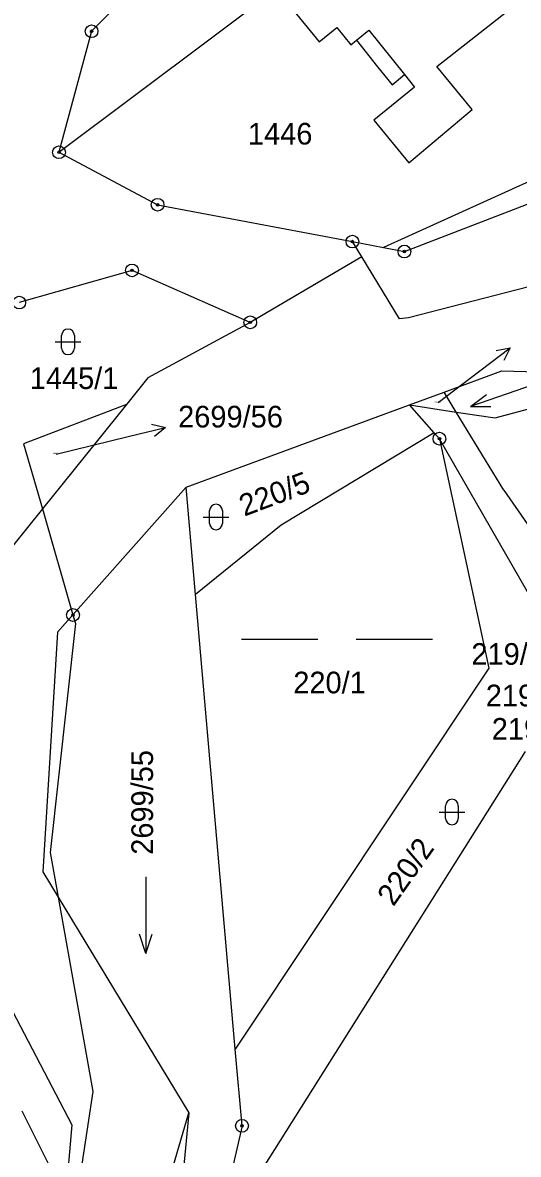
# Model space of a CAD drawing. Extents: x -439246 to -433691, y -1130252 to -1121148.
# Drawn here: x -437547.1 to -437508.2, y -1123730.4 to -1123641.6 of the extents above; entities that cross this region are included whole.
import ezdxf

# ---------------------------------------------------------------- set-up
doc = ezdxf.new("R2010")
doc.units = 0
for name, color, linetype in [('Vrstva 1', 7, 'Continuous'), ('Vrstva 16', 7, 'Continuous'), ('Vrstva 18', 7, 'Continuous'), ('Vrstva 24', 7, 'Continuous'), ('Vrstva 25', 7, 'Continuous'), ('Vrstva 3', 7, 'Continuous'), ('Vrstva 4', 7, 'Continuous')]:
    doc.layers.add(name, color=color, linetype=linetype)

msp = doc.modelspace()

# ---------------------------------------------------------------- linework, layer by layer
at = {"layer": 'Vrstva 1'}
for points in [[(-437523.79, -1123624.29), (-437541.68, -1123642.27)], [(-437544.24, -1123651.77), (-437514.26, -1123629.25)], [(-437526.07, -1123640.36), (-437523.83, -1123643.1)], [(-437514.59, -1123645.04), (-437508.52, -1123640.27)], [(-437541.68, -1123642.27), (-437544.24, -1123651.77)], [(-437523.83, -1123643.1), (-437522.45, -1123641.97)], [(-437522.45, -1123641.97), (-437521.34, -1123643.33)], [(-437521.34, -1123643.33), (-437520.89, -1123642.98)], [(-437520.89, -1123642.98), (-437519.24, -1123645.05)], [(-437517.14, -1123659.56), (-437476.75, -1123643.99)], [(-437519.24, -1123645.05), (-437518.1, -1123646.47)], [(-437511.83, -1123648.4), (-437514.59, -1123645.04)], [(-437518.1, -1123646.47), (-437517.13, -1123645.67)], [(-437517.13, -1123645.67), (-437516.35, -1123646.65)], [(-437516.35, -1123646.65), (-437519.53, -1123649.24)], [(-437495.24, -1123648.58), (-437518.78, -1123659.24)], [(-437516.8, -1123652.6), (-437511.83, -1123648.4)], [(-437519.53, -1123649.24), (-437516.8, -1123652.6)], [(-437544.24, -1123651.77), (-437536.5, -1123655.89)], [(-437536.5, -1123655.89), (-437521.22, -1123658.78)], [(-437521.22, -1123658.78), (-437518.78, -1123659.24)], [(-437520.49, -1123659.98), (-437521.22, -1123658.78)], [(-437518.78, -1123659.24), (-437517.14, -1123659.56)], [(-437520.49, -1123659.98), (-437529.23, -1123665.12)], [(-437517.53, -1123664.84), (-437520.49, -1123659.98)], [(-437538.51, -1123661.04), (-437547.36, -1123663.57)], [(-437529.23, -1123665.12), (-437538.51, -1123661.04)], [(-437504.02, -1123661.47), (-437516.83, -1123664.76)], [(-437516.83, -1123664.76), (-437517.53, -1123664.84)], [(-437529.23, -1123665.12), (-437537.26, -1123669.48)], [(-437514.02, -1123670.6), (-437509.49, -1123668.93)], [(-437509.49, -1123668.93), (-437500.96, -1123669.17)], [(-437537.26, -1123669.48), (-437538.94, -1123671.57)], [(-437510.02, -1123672.62), (-437500.26, -1123670)], [(-437516.75, -1123671.6), (-437514.02, -1123670.6)], [(-437513.07, -1123672.16), (-437514.02, -1123670.6)], [(-437538.94, -1123671.57), (-437547.02, -1123674.65)], [(-437538.94, -1123671.57), (-437545.54, -1123679.76)], [(-437534.25, -1123678.05), (-437516.75, -1123671.6)], [(-437516.75, -1123671.6), (-437513.07, -1123672.16)], [(-437514.8, -1123673.79), (-437516.75, -1123671.6)], [(-437513.07, -1123672.16), (-437510.02, -1123672.62)], [(-437509.34, -1123678.29), (-437513.07, -1123672.16)], [(-437514.8, -1123673.79), (-437526.81, -1123681.03)], [(-437514.39, -1123674.25), (-437514.8, -1123673.79)], [(-437495.28, -1123707.52), (-437514.39, -1123674.25)], [(-437514.39, -1123674.25), (-437510.51, -1123692.27)], [(-437547.02, -1123674.65), (-437545.54, -1123679.76)], [(-437534.25, -1123678.05), (-437543.14, -1123688.09)], [(-437533.52, -1123686.49), (-437534.25, -1123678.05)], [(-437509.34, -1123678.29), (-437503.84, -1123686.22)], [(-437545.54, -1123679.76), (-437550.26, -1123685.61)], [(-437545.54, -1123679.76), (-437543.14, -1123688.09)], [(-437526.81, -1123681.03), (-437533.52, -1123686.49)], [(-437530.41, -1123722.16), (-437533.52, -1123686.49)], [(-437543.14, -1123688.09), (-437544.35, -1123689.45)], [(-437544.35, -1123689.45), (-437545.5, -1123708.24)], [(-437510.51, -1123692.27), (-437530.41, -1123722.16)], [(-437530.73, -1123735.5), (-437507.65, -1123698.8)], [(-437545.5, -1123708.24), (-437544.3, -1123710.23)], [(-437553.51, -1123708.45), (-437543.24, -1123728.11)], [(-437544.3, -1123710.23), (-437534.05, -1123727.16)], [(-437544.3, -1123710.23), (-437541.58, -1123725.5)], [(-437529.88, -1123728.19), (-437530.41, -1123722.16)], [(-437541.58, -1123725.5), (-437544.93, -1123747.64)], [(-437547.16, -1123727), (-437543.74, -1123733.86)], [(-437548.32, -1123775.95), (-437534.05, -1123727.16)], [(-437534.05, -1123727.16), (-437536.44, -1123752.2)], [(-437543.24, -1123728.11), (-437543.74, -1123733.86)], [(-437529.88, -1123728.19), (-437533.26, -1123742.91)]]:
    msp.add_lwpolyline(points, dxfattribs=at)
at = {"layer": 'Vrstva 16'}
for p, q in [((-437511.22, -1123668.93), (-437508.832, -1123667.115)), ((-437538.8, -1123674.08), (-437535.886, -1123673.368))]:
    msp.add_line(p, q, dxfattribs=at)
for points in [[(-437509.93, -1123667.322), (-437508.832, -1123667.115), (-437509.325, -1123668.118)], [(-437514.5, -1123671.42), (-437511.22, -1123668.93)], [(-437536.976, -1123673.12), (-437535.886, -1123673.368), (-437536.738, -1123674.091)], [(-437544.45, -1123675.46), (-437538.8, -1123674.08)]]:
    msp.add_lwpolyline(points, dxfattribs=at)
at = {"layer": 'Vrstva 24'}
for centre, radius in [((-437541.68, -1123642.27), 0.5), ((-437541.68, -1123642.27), 0.1), ((-437544.24, -1123651.77), 0.5), ((-437544.24, -1123651.77), 0.1), ((-437536.5, -1123655.89), 0.5), ((-437536.5, -1123655.89), 0.1), ((-437521.22, -1123658.78), 0.5), ((-437521.22, -1123658.78), 0.1), ((-437517.14, -1123659.56), 0.5), ((-437517.14, -1123659.56), 0.1), ((-437538.51, -1123661.04), 0.5), ((-437538.51, -1123661.04), 0.1), ((-437547.36, -1123663.57), 0.5), ((-437529.23, -1123665.12), 0.5), ((-437529.23, -1123665.12), 0.1), ((-437514.39, -1123674.25), 0.5), ((-437514.39, -1123674.25), 0.1), ((-437543.14, -1123688.09), 0.5), ((-437543.14, -1123688.09), 0.1), ((-437529.88, -1123728.19), 0.5), ((-437529.88, -1123728.19), 0.1)]:
    msp.add_circle(centre, radius, dxfattribs=at)
at = {"layer": 'Vrstva 25'}
for p, q in [((-437544.03, -1123667.15), (-437544.03, -1123666.15)), ((-437543.03, -1123666.15), (-437543.03, -1123667.15)), ((-437544.53, -1123666.65), (-437542.53, -1123666.65)), ((-437532.42, -1123680.9), (-437532.42, -1123679.9)), ((-437531.42, -1123679.9), (-437531.42, -1123680.9)), ((-437532.92, -1123680.4), (-437530.92, -1123680.4)), ((-437529.93, -1123690), (-437523.93, -1123690)), ((-437520.93, -1123690), (-437514.93, -1123690)), ((-437514.41, -1123703.56), (-437512.41, -1123703.56)), ((-437513.91, -1123704.06), (-437513.91, -1123703.06)), ((-437512.91, -1123703.06), (-437512.91, -1123704.06))]:
    msp.add_line(p, q, dxfattribs=at)
for points in [[(-437506.276, -1123669.766), (-437511.944, -1123671.734), (-437510.363, -1123671.715)], [(-437511.944, -1123671.734), (-437510.691, -1123670.77)], [(-437537.42, -1123708.65), (-437537.42, -1123714.65), (-437536.92, -1123713.15)], [(-437537.42, -1123714.65), (-437537.92, -1123713.15)]]:
    msp.add_lwpolyline(points, dxfattribs=at)
for centre, start, end in [((-437543.53, -1123666.15), 0, 180), ((-437543.53, -1123667.15), 180, 0), ((-437531.92, -1123679.9), 0, 180), ((-437531.92, -1123680.9), 180, 0), ((-437513.41, -1123703.06), 0, 180), ((-437513.41, -1123704.06), 180, 0)]:
    msp.add_arc(centre, 0.5, start, end, dxfattribs=at)
at = {"layer": 'Vrstva 3'}
for points in [[(-437526.07, -1123640.36), (-437523.83, -1123643.1)], [(-437514.59, -1123645.04), (-437508.52, -1123640.27)], [(-437523.83, -1123643.1), (-437522.45, -1123641.97)], [(-437522.45, -1123641.97), (-437521.34, -1123643.33)], [(-437520.89, -1123642.98), (-437519.92, -1123642.18)], [(-437519.92, -1123642.18), (-437517.13, -1123645.67)], [(-437521.34, -1123643.33), (-437520.89, -1123642.98)], [(-437511.83, -1123648.4), (-437514.59, -1123645.04)], [(-437517.13, -1123645.67), (-437516.35, -1123646.65)], [(-437516.35, -1123646.65), (-437519.53, -1123649.24)], [(-437516.8, -1123652.6), (-437511.83, -1123648.4)], [(-437519.53, -1123649.24), (-437516.8, -1123652.6)]]:
    msp.add_lwpolyline(points, dxfattribs=at)
at = {"layer": 'Vrstva 4'}
for points in [[(-437520.89, -1123642.98), (-437519.92, -1123642.18)], [(-437519.92, -1123642.18), (-437517.13, -1123645.67)], [(-437542.95, -1123688.75), (-437544.92, -1123706.74)], [(-437543.14, -1123688.09), (-437542.95, -1123688.75)], [(-437544.92, -1123706.74), (-437544.3, -1123710.23)]]:
    msp.add_lwpolyline(points, dxfattribs=at)

# ---------------------------------------------------------------- texts
at = {"layer": 'Vrstva 16'}
for s, p in [('2699/56', (-437534.89, -1123673.37)), ('219/4', (-437511.882, -1123692)), ('219/5', (-437510.752, -1123695.26)), ('219/6', (-437510.285, -1123697.88))]:
    msp.add_text(s, height=1.7, dxfattribs=at).set_placement(p)
at = {"layer": 'Vrstva 18'}
for s, height, p in [('1446', 1.7, (-437529.413, -1123651.16)), ('1445/1', 1.7, (-437546.531, -1123670.35)), ('2699/60', 0.1, (-437514.776, -1123671.42)), ('2699/56', 0.1, (-437544.732, -1123675.46)), ('220/1', 1.7, (-437525.855, -1123694.24))]:
    msp.add_text(s, height=height, dxfattribs=at).set_placement(p)
for s, rotation, p in [('220/5', 20.61315, (-437529.7, -1123680.373)), ('2699/55', 90, (-437536.86, -1123706.912)), ('220/2', 54.79803, (-437518.002, -1123711.034))]:
    msp.add_text(s, height=1.7, rotation=rotation, dxfattribs=at).set_placement(p)

doc.saveas('drawing.dxf')
